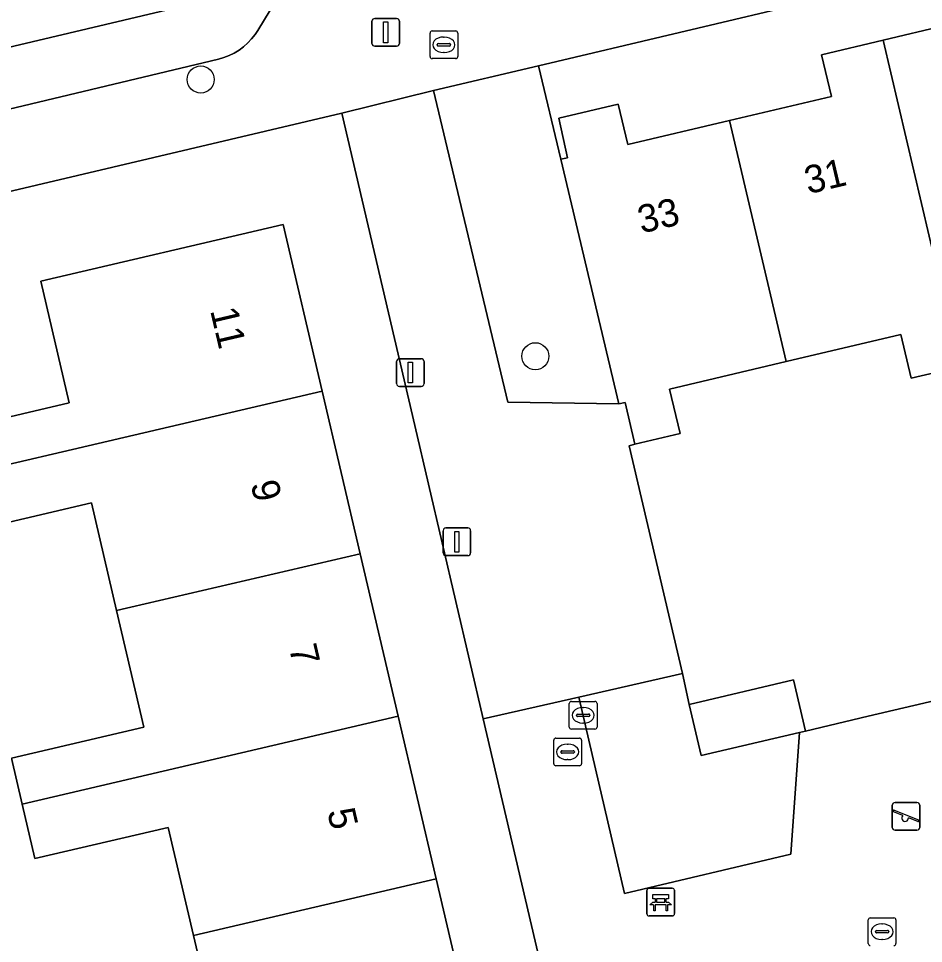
# Model space of a CAD drawing. Extents: x 158031 to 159244, y 380104 to 381214.
# Drawn here: x 158860.37 to 158893.06, y 380909.94 to 380943.35 of the extents above; entities that cross this region are included whole.
import ezdxf

# ---------------------------------------------------------------- set-up
doc = ezdxf.new("R2010")
doc.units = 0
for name, color, linetype in [('IMGEO_Bank', 7, 'Continuous'), ('IMGEO_Boom', 7, 'Continuous'), ('IMGEO_Brandkraan', 7, 'Continuous'), ('IMGEO_Erf', 7, 'Continuous'), ('IMGEO_Groenvoorziening', 7, 'Continuous'), ('IMGEO_Kolk', 7, 'Continuous'), ('IMGEO_Lichtmast', 7, 'Continuous'), ('IMGEO_Pand', 7, 'Continuous'), ('IMGEO_Pand_nummerreeks', 7, 'Continuous'), ('IMGEO_Parkeervlak_open', 7, 'Continuous'), ('IMGEO_Rijbaan_lokaal_gesloten', 7, 'Continuous'), ('IMGEO_Rioolput', 7, 'Continuous'), ('IMGEO_Speelvoorziening', 7, 'Continuous'), ('IMGEO_Voetpad_open', 7, 'Continuous')]:
    doc.layers.add(name, color=color, linetype=linetype)

msp = doc.modelspace()

# ---------------------------------------------------------------- linework, layer by layer
at = {"layer": 'IMGEO_Bank'}
for p, q in [((158883.143, 380911.932), (158883.984, 380911.932)), ((158883.984, 380911.932), (158883.143, 380911.932)), ((158883.068, 380911.007), (158883.068, 380911.848)), ((158883.068, 380911.848), (158883.068, 380911.007)), ((158883.377, 380911.438), (158883.377, 380911.544)), ((158883.421, 380911.544), (158883.421, 380911.438)), ((158883.709, 380911.55), (158883.427, 380911.55)), ((158883.715, 380911.438), (158883.715, 380911.544)), ((158883.759, 380911.544), (158883.759, 380911.438)), ((158884.068, 380911.857), (158884.068, 380911.016)), ((158884.068, 380911.016), (158884.068, 380911.857)), ((158883.765, 380911.33), (158883.372, 380911.33)), ((158883.427, 380911.432), (158883.709, 380911.432)), ((158883.993, 380910.932), (158883.152, 380910.932)), ((158883.152, 380910.932), (158883.993, 380910.932))]:
    msp.add_line(p, q, dxfattribs=at)
for points in [[(158883.371, 380911.55), (158883.285, 380911.55), (158883.285, 380911.711), (158883.848, 380911.711), (158883.848, 380911.55), (158883.765, 380911.55)], [(158883.315, 380911.33), (158883.173, 380911.33), (158883.285, 380911.432), (158883.371, 380911.432)], [(158883.365, 380911.323), (158883.365, 380911.116), (158883.322, 380911.116), (158883.322, 380911.323)], [(158883.765, 380911.432), (158883.848, 380911.432), (158883.96, 380911.33), (158883.821, 380911.33)], [(158883.815, 380911.323), (158883.815, 380911.116), (158883.771, 380911.116), (158883.771, 380911.323)]]:
    msp.add_lwpolyline(points, dxfattribs=at)
for centre, radius, start, end in [((158883.146, 380911.854), 0.0779, 92.4484, 184.2845), ((158883.146, 380911.854), 0.0779, 92.4484, 184.2845), ((158883.99, 380911.854), 0.0779, 2.4484, 94.2845), ((158883.99, 380911.854), 0.0779, 2.4484, 94.2845), ((158883.37, 380911.543), 0.00671, 2.8957, 87.1043), ((158883.427, 380911.543), 0.00671, 92.8957, 177.1043), ((158883.709, 380911.543), 0.00671, 2.8957, 87.1043), ((158883.766, 380911.543), 0.00671, 92.8957, 177.1043), ((158883.315, 380911.323), 0.00671, 2.8957, 87.1043), ((158883.372, 380911.323), 0.00671, 92.8957, 177.1043), ((158883.37, 380911.439), 0.00671, 272.8957, 357.1043), ((158883.427, 380911.439), 0.00671, 182.8957, 267.1043), ((158883.709, 380911.439), 0.00671, 272.8957, 357.1043), ((158883.766, 380911.439), 0.00671, 182.8957, 267.1043), ((158883.764, 380911.323), 0.00671, 2.8957, 87.1043), ((158883.821, 380911.323), 0.00671, 92.8957, 177.1043), ((158883.146, 380911.01), 0.0779, 182.4484, 274.2845), ((158883.146, 380911.01), 0.0779, 182.4484, 274.2845), ((158883.99, 380911.01), 0.0779, 272.4484, 4.2845), ((158883.99, 380911.01), 0.0779, 272.4484, 4.2845)]:
    msp.add_arc(centre, radius, start, end, dxfattribs=at)
at = {"layer": 'IMGEO_Boom'}
for centre in [(158866.95, 380941.142), (158879.04, 380931.146)]:
    msp.add_circle(centre, 0.489, dxfattribs=at)
at = {"layer": 'IMGEO_Brandkraan'}
for p, q in [((158875.235, 380941.969), (158875.235, 380942.821)), ((158875.31, 380942.895), (158876.162, 380942.895)), ((158875.723, 380942.675), (158875.748, 380942.675)), ((158876.236, 380942.821), (158876.236, 380941.969)), ((158875.494, 380942.389), (158875.494, 380942.401)), ((158875.932, 380942.352), (158875.534, 380942.352)), ((158875.537, 380942.438), (158875.935, 380942.438)), ((158875.978, 380942.401), (158875.978, 380942.389)), ((158875.746, 380942.115), (158875.721, 380942.115)), ((158876.162, 380941.895), (158875.31, 380941.895))]:
    msp.add_line(p, q, dxfattribs=at)
for points in [[(158875.235, 380941.969), (158875.235, 380942.821)], [(158875.31, 380942.895), (158876.162, 380942.895)], [(158876.236, 380942.821), (158876.236, 380941.969)], [(158876.162, 380941.895), (158875.31, 380941.895)]]:
    msp.add_lwpolyline(points, dxfattribs=at)
for centre, radius, start, end in [((158875.312, 380942.819), 0.0765, 91.552, 178.448), ((158875.312, 380942.819), 0.0765, 91.552, 178.448), ((158876.16, 380942.819), 0.0765, 1.552, 88.448), ((158876.16, 380942.819), 0.0765, 1.552, 88.448), ((158875.534, 380942.398), 0.0403, 85.8775, 175.7526), ((158875.531, 380942.388), 0.0366, 178.938, 274.7102), ((158875.935, 380942.395), 0.043, 264.8664, 352.4533), ((158875.939, 380942.4), 0.0386, 1.7309, 96.639), ((158875.312, 380941.971), 0.0765, 181.552, 268.448), ((158875.312, 380941.971), 0.0765, 181.552, 268.448), ((158876.16, 380941.971), 0.0765, 271.552, 358.448), ((158876.16, 380941.971), 0.0765, 271.552, 358.448)]:
    msp.add_arc(centre, radius, start, end, dxfattribs=at)
for centre, major_axis, ratio, start_param, end_param in [((158875.722, 380942.395), (-0.387, 0.002), 0.722429, 4.712389, 7.853982), ((158875.747, 380942.395), (-0.39, 0.002), 0.717154, 1.570796, 4.712389)]:
    msp.add_ellipse(centre, major_axis=major_axis, ratio=ratio, start_param=start_param, end_param=end_param, dxfattribs=at)
at = {"layer": 'IMGEO_Erf'}
for points in [[(158925.009, 380952.488), (158879.157, 380941.639), (158879.966, 380938.262), (158880.206, 380938.31), (158879.887, 380939.742), (158882.033, 380940.25), (158882.378, 380938.792), (158886.058, 380939.663), (158889.737, 380940.533), (158889.381, 380942.038), (158891.606, 380942.564), (158893.831, 380943.091)], [(158857.336, 380928.321), (158862.201, 380929.458), (158861.173, 380933.856), (158869.93, 380935.903), (158871.336, 380929.887), (158872.708, 380924.016), (158874.08, 380918.145), (158875.452, 380912.274), (158876.824, 380906.403), (158878.229, 380900.389), (158881.126, 380901.066), (158877.159, 380918.045), (158874.684, 380928.64), (158872.047, 380939.926), (158851.456, 380935.076)], [(158894.378, 380930.767), (158892.616, 380930.35), (158892.241, 380931.933), (158888.105, 380930.954), (158883.891, 380929.957), (158884.269, 380928.358), (158882.639, 380927.972), (158882.426, 380927.914), (158884.351, 380919.69), (158884.6, 380918.568), (158888.363, 380919.455), (158888.797, 380917.61), (158891.07, 380918.146), (158893.646, 380918.753)], [(158858.864, 380903.271), (158860.5, 380896.245), (158869.518, 380898.353), (158868.517, 380902.636), (158863.626, 380901.493), (158863.222, 380903.225), (158862.8, 380905.032), (158867.635, 380906.162), (158866.685, 380910.226), (158865.773, 380914.127), (158860.955, 380913.001), (158860.495, 380914.971), (158860.107, 380916.629), (158864.896, 380917.748), (158863.911, 380921.961), (158863.003, 380925.847), (158858.178, 380924.719)]]:
    msp.add_lwpolyline(points, dxfattribs=at)
at = {"layer": 'IMGEO_Groenvoorziening'}
for points in [[(158882.058, 380929.422), (158879.966, 380938.262), (158879.157, 380941.639), (158875.359, 380940.742), (158878.043, 380929.486)], [(158880.617, 380918.835), (158882.261, 380911.737), (158888.27, 380913.165), (158888.585, 380917.56), (158885.035, 380916.723), (158884.6, 380918.568), (158884.351, 380919.69)]]:
    msp.add_lwpolyline(points, close=True, dxfattribs=at)
at = {"layer": 'IMGEO_Kolk'}
for p, q in [((158880.267, 380917.753), (158880.267, 380918.605)), ((158880.342, 380918.679), (158881.194, 380918.679)), ((158881.268, 380918.605), (158881.268, 380917.753)), ((158880.569, 380918.222), (158880.967, 380918.222)), ((158880.755, 380918.459), (158880.78, 380918.459)), ((158880.526, 380918.173), (158880.526, 380918.185)), ((158880.964, 380918.136), (158880.566, 380918.136)), ((158880.778, 380917.899), (158880.753, 380917.899)), ((158881.01, 380918.185), (158881.01, 380918.173)), ((158881.194, 380917.679), (158880.342, 380917.679)), ((158891.143, 380910.862), (158891.995, 380910.862)), ((158891.068, 380909.936), (158891.068, 380910.788)), ((158891.556, 380910.642), (158891.581, 380910.642)), ((158892.069, 380910.788), (158892.069, 380909.936)), ((158891.327, 380910.356), (158891.327, 380910.368)), ((158891.765, 380910.319), (158891.367, 380910.319)), ((158891.37, 380910.405), (158891.768, 380910.405)), ((158891.811, 380910.368), (158891.811, 380910.356)), ((158891.579, 380910.082), (158891.554, 380910.082))]:
    msp.add_line(p, q, dxfattribs=at)
for points in [[(158880.267, 380917.753), (158880.267, 380918.605)], [(158880.342, 380918.679), (158881.194, 380918.679)], [(158881.268, 380918.605), (158881.268, 380917.753)], [(158881.194, 380917.679), (158880.342, 380917.679)], [(158891.143, 380910.862), (158891.995, 380910.862)], [(158891.068, 380909.936), (158891.068, 380910.788)], [(158892.069, 380910.788), (158892.069, 380909.936)]]:
    msp.add_lwpolyline(points, dxfattribs=at)
for centre, radius, start, end in [((158880.344, 380918.603), 0.0765, 91.552, 178.448), ((158880.344, 380918.603), 0.0765, 91.552, 178.448), ((158881.192, 380918.603), 0.0765, 1.552, 88.448), ((158881.192, 380918.603), 0.0765, 1.552, 88.448), ((158880.566, 380918.182), 0.0403, 85.8775, 175.7526), ((158880.971, 380918.184), 0.0386, 1.7309, 96.639), ((158880.563, 380918.172), 0.0366, 178.938, 274.7102), ((158880.967, 380918.179), 0.043, 264.8664, 352.4533), ((158880.344, 380917.755), 0.0765, 181.552, 268.448), ((158880.344, 380917.755), 0.0765, 181.552, 268.448), ((158881.192, 380917.755), 0.0765, 271.552, 358.448), ((158881.192, 380917.755), 0.0765, 271.552, 358.448), ((158891.145, 380910.786), 0.0765, 91.552, 178.448), ((158891.145, 380910.786), 0.0765, 91.552, 178.448), ((158891.993, 380910.786), 0.0765, 1.552, 88.448), ((158891.993, 380910.786), 0.0765, 1.552, 88.448), ((158891.367, 380910.365), 0.0403, 85.8775, 175.7526), ((158891.364, 380910.355), 0.0366, 178.938, 274.7102), ((158891.768, 380910.362), 0.043, 264.8664, 352.4533), ((158891.772, 380910.367), 0.0386, 1.7309, 96.639), ((158891.145, 380909.938), 0.0765, 181.552, 268.448), ((158891.145, 380909.938), 0.0765, 181.552, 268.448), ((158891.993, 380909.938), 0.0765, 271.552, 358.448), ((158891.993, 380909.938), 0.0765, 271.552, 358.448)]:
    msp.add_arc(centre, radius, start, end, dxfattribs=at)
for centre, major_axis, ratio, start_param, end_param in [((158880.754, 380918.179), (-0.387, 0.002), 0.722429, 4.712389, 7.853982), ((158880.779, 380918.179), (-0.39, 0.002), 0.717154, 1.570796, 4.712389), ((158891.555, 380910.362), (-0.387, 0.002), 0.722429, 4.712389, 7.853982), ((158891.58, 380910.362), (-0.39, 0.002), 0.717154, 1.570796, 4.712389)]:
    msp.add_ellipse(centre, major_axis=major_axis, ratio=ratio, start_param=start_param, end_param=end_param, dxfattribs=at)
at = {"layer": 'IMGEO_Lichtmast'}
for p, q in [((158873.238, 380943.346), (158874.028, 380943.346)), ((158874.028, 380943.346), (158873.238, 380943.346)), ((158873.138, 380942.446), (158873.138, 380943.246)), ((158873.138, 380943.246), (158873.138, 380942.446)), ((158874.128, 380943.246), (158874.128, 380942.446)), ((158874.128, 380942.446), (158874.128, 380943.246)), ((158874.028, 380942.346), (158873.238, 380942.346)), ((158873.238, 380942.346), (158874.028, 380942.346)), ((158874.027, 380930.159), (158874.027, 380930.959)), ((158874.027, 380930.959), (158874.027, 380930.159)), ((158874.127, 380931.059), (158874.917, 380931.059)), ((158874.917, 380931.059), (158874.127, 380931.059)), ((158875.017, 380930.959), (158875.017, 380930.159)), ((158875.017, 380930.159), (158875.017, 380930.959)), ((158874.917, 380930.059), (158874.127, 380930.059)), ((158874.127, 380930.059), (158874.917, 380930.059)), ((158875.809, 380924.946), (158876.599, 380924.946)), ((158876.599, 380924.946), (158875.809, 380924.946)), ((158875.709, 380924.046), (158875.709, 380924.846)), ((158875.709, 380924.846), (158875.709, 380924.046)), ((158876.699, 380924.846), (158876.699, 380924.046)), ((158876.699, 380924.046), (158876.699, 380924.846)), ((158876.599, 380923.946), (158875.809, 380923.946)), ((158875.809, 380923.946), (158876.599, 380923.946))]:
    msp.add_line(p, q, dxfattribs=at)
for points in [[(158873.558, 380943.221), (158873.708, 380943.221), (158873.708, 380942.471), (158873.558, 380942.471), (158873.558, 380943.221)], [(158874.447, 380930.934), (158874.597, 380930.934), (158874.597, 380930.184), (158874.447, 380930.184), (158874.447, 380930.934)], [(158876.129, 380924.821), (158876.279, 380924.821), (158876.279, 380924.071), (158876.129, 380924.071), (158876.129, 380924.821)]]:
    msp.add_lwpolyline(points, dxfattribs=at)
for centre, start, end in [((158873.238, 380943.246), 90, 180), ((158873.238, 380943.246), 90, 180), ((158874.028, 380943.246), 0, 90), ((158874.028, 380943.246), 360, 90), ((158873.238, 380942.446), 180, 270), ((158873.238, 380942.446), 180, 270), ((158874.028, 380942.446), 270, 0), ((158874.028, 380942.446), 270, 0), ((158874.127, 380930.959), 90, 180), ((158874.127, 380930.959), 90, 180), ((158874.917, 380930.959), 0, 90), ((158874.917, 380930.959), 360, 90), ((158874.127, 380930.159), 180, 270), ((158874.127, 380930.159), 180, 270), ((158874.917, 380930.159), 270, 0), ((158874.917, 380930.159), 270, 0), ((158875.809, 380924.846), 90, 180), ((158875.809, 380924.846), 90, 180), ((158876.599, 380924.846), 0, 90), ((158876.599, 380924.846), 360, 90), ((158875.809, 380924.046), 180, 270), ((158875.809, 380924.046), 180, 270), ((158876.599, 380924.046), 270, 0), ((158876.599, 380924.046), 270, 0)]:
    msp.add_arc(centre, 0.1, start, end, dxfattribs=at)
at = {"layer": 'IMGEO_Pand'}
for points in [[(158894.378, 380930.767), (158896.33, 380931.229), (158895.95, 380932.834), (158899.834, 380933.753), (158897.78, 380942.492), (158894.175, 380941.639), (158893.831, 380943.091), (158891.606, 380942.564)], [(158894.378, 380930.767), (158891.606, 380942.564), (158889.381, 380942.038), (158889.737, 380940.533), (158886.058, 380939.663), (158888.105, 380930.954), (158892.241, 380931.933), (158892.616, 380930.35)], [(158886.058, 380939.663), (158882.378, 380938.792), (158882.033, 380940.25), (158879.887, 380939.742), (158880.206, 380938.31), (158879.966, 380938.262), (158882.058, 380929.422), (158882.283, 380929.475), (158882.639, 380927.972), (158884.269, 380928.358), (158883.891, 380929.957), (158888.105, 380930.954)], [(158857.714, 380926.704), (158871.336, 380929.887), (158869.93, 380935.903), (158861.173, 380933.856), (158862.201, 380929.458), (158857.336, 380928.321)], [(158857.714, 380926.704), (158858.178, 380924.719), (158863.003, 380925.847), (158863.911, 380921.961), (158872.708, 380924.016), (158871.336, 380929.887)], [(158860.495, 380914.971), (158874.08, 380918.145), (158872.708, 380924.016), (158863.911, 380921.961), (158864.896, 380917.748), (158860.107, 380916.629)], [(158884.6, 380918.568), (158885.035, 380916.723), (158888.585, 380917.56), (158888.797, 380917.61), (158888.363, 380919.455)], [(158860.495, 380914.971), (158860.955, 380913.001), (158865.773, 380914.127), (158866.685, 380910.226), (158875.452, 380912.274), (158874.08, 380918.145)], [(158866.685, 380910.226), (158867.635, 380906.162), (158862.8, 380905.032), (158863.222, 380903.225), (158876.824, 380906.403), (158875.452, 380912.274)]]:
    msp.add_lwpolyline(points, close=True, dxfattribs=at)
at = {"layer": 'IMGEO_Parkeervlak_open'}
msp.add_lwpolyline([(158820.144, 380930.544), (158867.59, 380941.875), (158867.786, 380941.932), (158867.976, 380942.006), (158868.159, 380942.096), (158868.333, 380942.203), (158868.497, 380942.325), (158868.649, 380942.461), (158868.789, 380942.61), (158868.914, 380942.771), (158869.009, 380942.915), (158869.667, 380943.988), (158869.792, 380944.151), (158869.932, 380944.303), (158870.085, 380944.442), (158870.249, 380944.566), (158870.424, 380944.676), (158870.608, 380944.769), (158870.8, 380944.846), (158870.998, 380944.905), (158848.511, 380939.588)], dxfattribs=at)
at = {"layer": 'IMGEO_Rijbaan_lokaal_gesloten'}
msp.add_lwpolyline([(158948.453, 380970.248), (158934.941, 380967.036), (158934.828, 380967.028), (158905.827, 380960.127), (158878.266, 380953.617), (158875.023, 380952.851), (158867.436, 380951.061), (158865.105, 380950.511), (158841.127, 380944.858), (158841.01, 380944.828), (158839.282, 380944.418), (158839.043, 380944.362), (158815.181, 380938.718), (158810.012, 380937.495), (158809.64, 380937.402), (158811.317, 380930.721), (158816.171, 380931.902), (158848.511, 380939.588), (158870.998, 380944.905), (158874.697, 380945.785), (158890.6, 380949.568), (158919.088, 380956.419), (158941.657, 380961.529), (158944.657, 380962.252)], dxfattribs=at)
at = {"layer": 'IMGEO_Rioolput'}
for p, q in [((158879.707, 380916.43), (158879.707, 380917.282)), ((158879.782, 380917.356), (158880.634, 380917.356)), ((158880.708, 380917.282), (158880.708, 380916.43)), ((158880.009, 380916.899), (158880.407, 380916.899)), ((158880.195, 380917.136), (158880.22, 380917.136)), ((158879.966, 380916.85), (158879.966, 380916.862)), ((158880.404, 380916.813), (158880.006, 380916.813)), ((158880.218, 380916.576), (158880.193, 380916.576)), ((158880.45, 380916.862), (158880.45, 380916.85)), ((158880.634, 380916.356), (158879.782, 380916.356))]:
    msp.add_line(p, q, dxfattribs=at)
for points in [[(158879.707, 380916.43), (158879.707, 380917.282)], [(158879.782, 380917.356), (158880.634, 380917.356)], [(158880.708, 380917.282), (158880.708, 380916.43)], [(158880.634, 380916.356), (158879.782, 380916.356)]]:
    msp.add_lwpolyline(points, dxfattribs=at)
for centre, radius, start, end in [((158879.784, 380917.28), 0.0765, 91.552, 178.448), ((158879.784, 380917.28), 0.0765, 91.552, 178.448), ((158880.632, 380917.28), 0.0765, 1.552, 88.448), ((158880.632, 380917.28), 0.0765, 1.552, 88.448), ((158880.006, 380916.859), 0.0403, 85.8775, 175.7526), ((158880.411, 380916.861), 0.0386, 1.7309, 96.639), ((158880.003, 380916.849), 0.0366, 178.938, 274.7102), ((158880.407, 380916.856), 0.043, 264.8664, 352.4533), ((158879.784, 380916.432), 0.0765, 181.552, 268.448), ((158879.784, 380916.432), 0.0765, 181.552, 268.448), ((158880.632, 380916.432), 0.0765, 271.552, 358.448), ((158880.632, 380916.432), 0.0765, 271.552, 358.448)]:
    msp.add_arc(centre, radius, start, end, dxfattribs=at)
for centre, major_axis, ratio, start_param, end_param in [((158880.194, 380916.856), (-0.387, 0.002), 0.722429, 4.712389, 7.853982), ((158880.219, 380916.856), (-0.39, 0.002), 0.717154, 1.570796, 4.712389)]:
    msp.add_ellipse(centre, major_axis=major_axis, ratio=ratio, start_param=start_param, end_param=end_param, dxfattribs=at)
at = {"layer": 'IMGEO_Speelvoorziening'}
for p, q in [((158891.938, 380914.129), (158891.938, 380914.929)), ((158891.938, 380914.929), (158891.938, 380914.129)), ((158892.038, 380915.029), (158892.828, 380915.029)), ((158892.828, 380915.029), (158892.038, 380915.029)), ((158892.928, 380914.929), (158892.928, 380914.129)), ((158892.928, 380914.129), (158892.928, 380914.929)), ((158892.321, 380914.557), (158891.982, 380914.694)), ((158892.007, 380914.754), (158892.883, 380914.401)), ((158892.859, 380914.341), (158892.519, 380914.478)), ((158892.828, 380914.029), (158892.038, 380914.029)), ((158892.038, 380914.029), (158892.828, 380914.029))]:
    msp.add_line(p, q, dxfattribs=at)
for centre, radius, start, end in [((158892.038, 380914.929), 0.1, 90, 180), ((158892.038, 380914.929), 0.1, 90, 180), ((158892.828, 380914.929), 0.1, 0, 90), ((158892.828, 380914.929), 0.1, 360, 90), ((158891.995, 380914.724), 0.0327, 68.078, 248.078), ((158892.4, 380914.467), 0.12, 130.9928, 5.1632), ((158892.871, 380914.371), 0.0327, 248.078, 68.078), ((158892.038, 380914.129), 0.1, 180, 270), ((158892.038, 380914.129), 0.1, 180, 270), ((158892.828, 380914.129), 0.1, 270, 0), ((158892.828, 380914.129), 0.1, 270, 0)]:
    msp.add_arc(centre, radius, start, end, dxfattribs=at)
at = {"layer": 'IMGEO_Voetpad_open'}
for points in [[(158849.807, 380934.688), (158851.456, 380935.076), (158872.047, 380939.926), (158875.359, 380940.742), (158879.157, 380941.639), (158925.009, 380952.488), (158932.974, 380954.373), (158939.786, 380955.985), (158946.806, 380957.645), (158951.873, 380958.878), (159000, 380970.291), (159007.26, 380972.002), (159007.376, 380972.035), (159010.207, 380972.706), (159013.086, 380973.122), (159014.587, 380973.267), (159014.958, 380973.303), (159019.969, 380973.476), (159024.975, 380973.202), (159038.906, 380971.741)], [(158869.667, 380943.988), (158869.009, 380942.915), (158868.914, 380942.771), (158868.789, 380942.61), (158868.649, 380942.461), (158868.497, 380942.325), (158868.333, 380942.203), (158868.159, 380942.096), (158867.976, 380942.006), (158867.786, 380941.932), (158867.59, 380941.875), (158820.144, 380930.544)]]:
    msp.add_lwpolyline(points, dxfattribs=at)
for points in [[(158882.426, 380927.914), (158882.639, 380927.972), (158882.283, 380929.475), (158882.058, 380929.422), (158878.043, 380929.486), (158875.359, 380940.742), (158872.047, 380939.926), (158874.684, 380928.64), (158877.159, 380918.045), (158880.617, 380918.835), (158884.351, 380919.69)], [(158896.582, 380918.164), (158896.296, 380919.378), (158893.646, 380918.753), (158891.07, 380918.146), (158888.797, 380917.61), (158888.585, 380917.56), (158888.27, 380913.165), (158882.261, 380911.737), (158880.617, 380918.835), (158877.159, 380918.045), (158881.126, 380901.066), (158881.502, 380899.456), (158883.346, 380899.881), (158886.722, 380900.679), (158887.226, 380904.932), (158895.437, 380906.758), (158899.082, 380907.569)]]:
    msp.add_lwpolyline(points, close=True, dxfattribs=at)

# ---------------------------------------------------------------- texts
at = {"layer": 'IMGEO_Pand_nummerreeks'}
for s, rotation, p in [('31', 13.26, (158888.898, 380936.998)), ('33', 13.26, (158882.872, 380935.577)), ('11', 283.153, (158867.286, 380932.803)), ('9', 283.153, (158868.749, 380926.547)), ('7', 283.153, (158870.132, 380920.628)), ('5', 283.153, (158871.515, 380914.709))]:
    msp.add_text(s, height=1, rotation=rotation, dxfattribs=at).set_placement(p)

doc.saveas('drawing.dxf')
